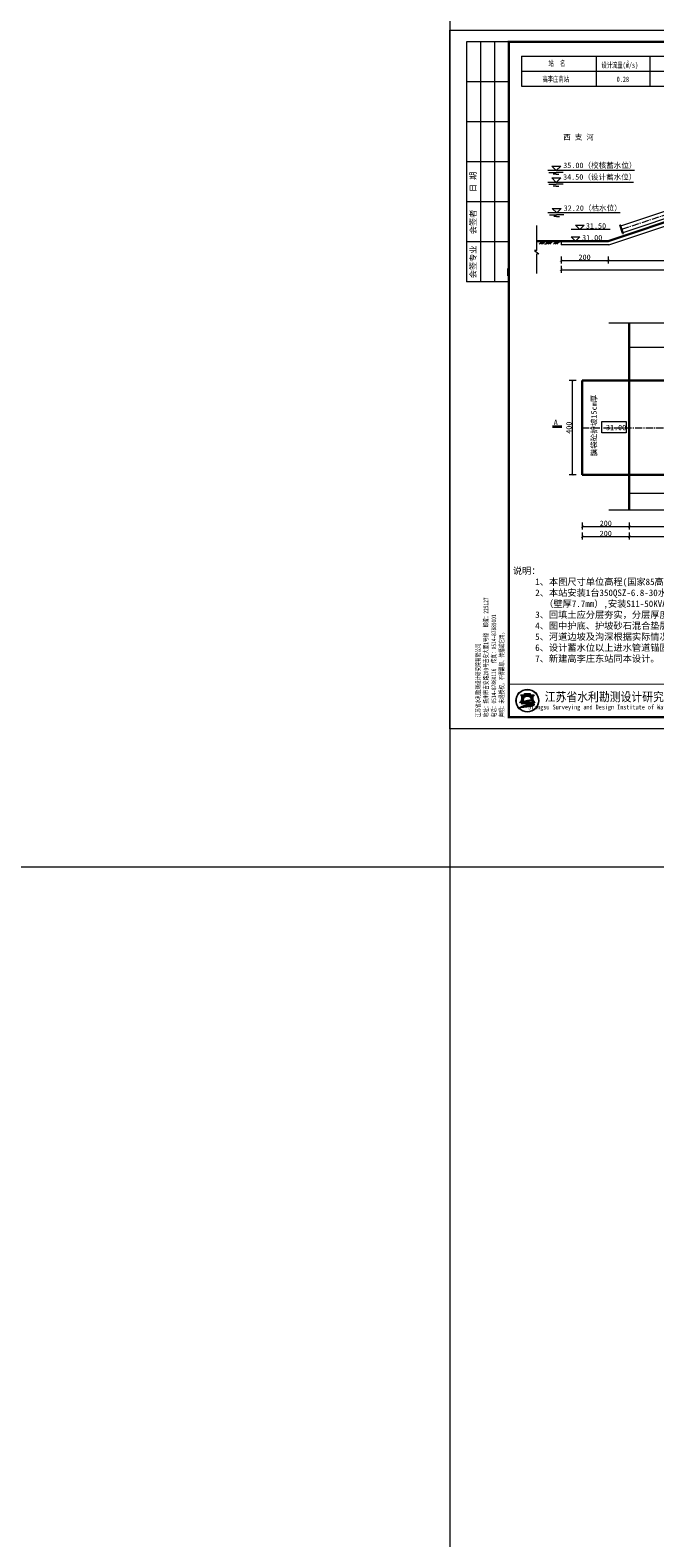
# Model space of a CAD drawing. Extents: x -27255 to 1448651, y 31034 to 8081248.
# Tile 509 of 580: x 582848 to 583114, y 3869476 to 3870117. Entities that reach past the tile are written whole.
import ezdxf
from ezdxf.enums import TextEntityAlignment as Align

# ---------------------------------------------------------------- set-up
doc = ezdxf.new("R2010")
doc.units = 0
doc.header["$PDMODE"] = 32
doc.header["$PDSIZE"] = 0.2
doc.linetypes.add('CENTER2', pattern=[1.125, 0.75, -0.125, 0.125, -0.125])
doc.layers.get('0').update_dxf_attribs({"linetype": 'CONTINUOUS'})
doc.layers.get('Defpoints').update_dxf_attribs({"linetype": 'CONTINUOUS'})
for name, color, linetype, lineweight in [('0.09标注线', 3, 'CONTINUOUS', 9), ('0.13填充', 8, 'CONTINUOUS', 9), ('0.13文字', 3, 'CONTINUOUS', 13), ('0.30粗线', 7, 'CONTINUOUS', 30), ('图框', 7, 'CONTINUOUS', 20), ('地涵轮廓线', 130, 'CONTINUOUS', 35), ('细实线', 3, 'CONTINUOUS', 20)]:
    doc.layers.add(name, color=color, linetype=linetype, lineweight=lineweight)
doc.styles.add('-仿宋_GB2312', font='FangSong_GB2312.ttf')
doc.styles.add('LYJFS', font='times.ttf', dxfattribs={"width": 0.7})
doc.styles.get("Standard").update_dxf_attribs({"font": 'rs.shx', "bigfont": 'hztxt.shx'})
doc.styles.add('仿宋', font='FangSong_GB2312.ttf', dxfattribs={"width": 0.7})
doc.styles.add('宋体', font='FangSong_GB2312.ttf')
doc.dimstyles.get("Standard").update_dxf_attribs({"dimtxt": 0.18, "dimasz": 0.18, "dimexe": 0.18, "dimexo": 0.0625, "dimgap": 0.09, "dimtad": 0, "dimtih": 1, "dimtoh": 1, "dimdec": 4, "dimzin": 0, "dimdsep": 46, "dimtxsty": 'Standard', "dimcen": 0.09, "dimadec": 0, "dimazin": 0, "dimtfac": 1, "dimtdec": 4, "dimtofl": 0, "dimtmove": 0, "dimatfit": 3, "dimfxl": 1, "dimtolj": 1, "dimtzin": 0, "dimarcsym": 0})

# ---------------------------------------------------------------- blocks, each defined once
blk = doc.blocks.new('_ARCHTICK')
at = {"color": 0, "linetype": 'ByBlock', "const_width": 0.15}
blk.add_lwpolyline([(-0.5, -0.5), (0.5, 0.5)], dxfattribs=at)
blk = doc.blocks.new('*D1568')
at = {"layer": '0.13文字', "color": 0, "lineweight": 9}
for p, q in [((583080.5285792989, 3869967.707401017), (583077.5785792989, 3869967.707401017)), ((583078.8285792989, 3869967.707401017), (583078.8285792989, 3869927.707401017)), ((583080.5285792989, 3869927.707401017), (583077.5785792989, 3869927.707401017))]:
    blk.add_line(p, q, dxfattribs=at)
at = {"layer": 'Defpoints', "color": 0, "lineweight": 13}
for p in [(583083.155248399, 3869967.707401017), (583078.8285792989, 3869927.707401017), (583083.1555238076, 3869927.707401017)]:
    blk.add_point(p, dxfattribs=at)
at = {"layer": '0.13文字', "color": 0, "lineweight": 9}
for p, rotation in [((583078.8285792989, 3869967.707401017), 90), ((583078.8285792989, 3869927.707401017), 270)]:
    blk.add_blockref('_ARCHTICK', p, dxfattribs=dict(at, rotation=rotation))
at = {"layer": '0.13文字', "color": 0, "lineweight": 13, "insert": (583077.4785792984, 3869947.707401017), "char_height": 2.3, "attachment_point": 5, "rotation": 90, "style": '-仿宋_GB2312'}
blk.add_mtext('\\A1;400', dxfattribs=at)
blk = doc.blocks.new('d4trtg')
h = blk.add_hatch(color=152)
h.dxf.hatch_style = 1
h.paths.add_polyline_path([(654246.3193193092, 3899725.409078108, 1), (654149.4769673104, 3899725.409078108, 1)])
h.paths.add_polyline_path([(654244.689577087, 3899725.409078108, 1), (654151.1067095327, 3899725.409078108, 1)], flags=16)
h = blk.add_hatch(color=152)
h.dxf.hatch_style = 1
edge = h.paths.add_edge_path()
edge.add_arc((654216.7300615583, 3899701.144012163), 14.62686968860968, 43.31770961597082, 70.37003522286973)
edge.add_arc((654202.9245894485, 3899662.43781051), 55.72140833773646, 70.37003522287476, 84.52854590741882)
edge.add_arc((654197.052297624, 3899601.131590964), 117.3082280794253, 84.5285459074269, 95.17746754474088)
edge.add_arc((654198.4691254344, 3899704.113250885), 18.32576248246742, 111.7965680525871, 130.9174013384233, ccw=False)
edge.add_arc((654217.4394684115, 3899656.675769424), 69.41576698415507, 98.84274785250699, 111.79656805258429, ccw=False)
edge.add_arc((654228.1102754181, 3899588.085080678), 138.8315339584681, 95.21036804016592, 98.84274785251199, ccw=False)
edge.add_ellipse((654197.8981433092, 3899728.334977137), major_axis=(-17.7501498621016, 0), ratio=0.8776980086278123, start_angle=172.6538623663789, end_angle=176.9129867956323)
edge.add_arc((654213.8325542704, 3899624.955280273), 102.5563365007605, 88.99992913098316, 98.52267106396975)
edge.add_arc((654209.8965974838, 3899651.220285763), 75.99805588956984, 98.5226710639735, 116.8491039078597)
edge.add_arc((654181.1331357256, 3899708.041207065), 12.31168505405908, 116.8491039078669, 139.2900683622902)
edge.add_arc((654173.2830714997, 3899714.795695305), 1.955690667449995, 139.2900683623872, 263.050638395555)
edge.add_arc((654175.1158058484, 3899729.831970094), 17.10324739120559, 263.0506383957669, 272.136251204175)
edge.add_arc((654186.8001782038, 3899416.594006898), 296.3525647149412, 88.46268833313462, 92.13625120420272, ccw=False)
edge.add_arc((654193.3818121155, 3899661.833379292), 51.02489061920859, 68.07113774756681, 88.46268833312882, ccw=False)
edge.add_arc((654234.506227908, 3899496.08092722), 214.2253735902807, 95.91294384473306, 98.79521578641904)
edge.add_arc((654220.8241236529, 3899584.51078353), 124.7433113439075, 98.79521578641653, 117.8496747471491)
edge.add_arc((654806.2087627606, 3897318.850026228), 2461.597634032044, 104.7703900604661, 105.15790668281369, ccw=False)
edge.add_line((654178.6340996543, 3899699.104834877), (654170.5934602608, 3899695.844113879))
edge.add_arc((654384.3496151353, 3898723.49134639), 995.5709910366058, 100.90627282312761, 102.39834375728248, ccw=False)
edge.add_line((654195.9846486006, 3899701.080338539), (654189.8745459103, 3899699.193213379))
edge.add_arc((654166.7652083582, 3899985.305806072), 287.044347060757, 274.6177604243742, 279.6944367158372)
edge.add_arc((654207.3949546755, 3899747.472955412), 45.76599921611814, 279.694436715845, 287.6119267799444)
edge.add_arc((654216.243616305, 3899719.598572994), 16.52082853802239, 287.6119267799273, 311.5140981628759)
edge.add_arc((654225.3686800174, 3899709.289677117), 2.753471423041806, 311.5140981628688, 403.3177096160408)
edge = h.paths.add_edge_path()
edge.add_arc((654242.1391779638, 3899736.786777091), 20.67819482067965, 138.9741968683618, 204.1180883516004, ccw=False)
edge.add_line((654226.5392573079, 3899750.359920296), (654209.5567490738, 3899750.359920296))
edge.add_line((654209.5567490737, 3899750.359920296), (654209.5567490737, 3899756.23053299))
edge.add_line((654209.5567490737, 3899756.23053299), (654186.2395375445, 3899756.23053299))
edge.add_line((654186.2395375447, 3899756.23053299), (654186.2395375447, 3899750.359920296))
edge.add_line((654186.2395375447, 3899750.359920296), (654169.2570293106, 3899750.359920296))
edge.add_arc((654153.6571086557, 3899736.786777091), 20.67819482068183, -24.118088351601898, 41.0258031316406, ccw=False)
edge.add_arc((654138.2813983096, 3899743.670490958), 37.52449961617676, 314.34412131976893, 335.8819116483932, ccw=False)
edge.add_arc((654157.8406418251, 3899747.198545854), 31.08765203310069, 282.3877277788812, 290.1465811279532)
edge.add_arc((654127.1774852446, 3899830.778947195), 120.1152469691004, 290.1465811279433, 296.6495194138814)
edge.add_ellipse((654197.8981433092, 3899728.334977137), major_axis=(-17.7501498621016, 0), ratio=0.8776980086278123, start_angle=176.9129867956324, end_angle=378.37473811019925, ccw=False)
edge.add_ellipse((654197.8981433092, 3899728.334977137), major_axis=(-17.7501498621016, 0), ratio=0.8776980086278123, start_angle=172.653862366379, end_angle=176.9129867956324, ccw=False)
edge.add_ellipse((654197.8981433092, 3899728.334977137), major_axis=(-17.7501498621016, 0), ratio=0.8776980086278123, start_angle=161.6252618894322, end_angle=172.653862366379, ccw=False)
edge.add_arc((654268.6188013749, 3899830.778947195), 120.1152469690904, 243.3504805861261, 249.853418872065)
edge.add_arc((654237.9556447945, 3899747.198545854), 31.08765203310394, 249.8534188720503, 257.61227222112)
edge.add_arc((654257.5148883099, 3899743.670490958), 37.52449961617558, 204.1180883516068, 225.6558786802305, ccw=False)
at = {"lineweight": 0}
for p, q in [((653868.4004973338, 3899605.327936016), (653868.4004973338, 3902577.336202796)), ((653868.4004973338, 3902577.336202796), (658071.2404705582, 3902577.336202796)), ((658071.2404705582, 3902577.336202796), (658071.2404705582, 3899605.327936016)), ((658021.2066613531, 3899725.409078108), (655949.806960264, 3899725.409078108)), ((658071.2404705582, 3899605.327936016), (653868.4004973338, 3899605.327936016))]:
    blk.add_line(p, q, dxfattribs=at)
for p, q in [((654118.5695433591, 3902527.302393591), (653938.4478302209, 3902527.302393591)), ((653938.4478302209, 3902527.302393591), (653938.4478302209, 3901506.612685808)), ((653998.488401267, 3902527.302393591), (653998.488401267, 3901506.612685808)), ((654058.528972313, 3902527.302393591), (654058.528972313, 3901506.612685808)), ((654118.5695433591, 3902357.187442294), (653938.4478302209, 3902357.187442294)), ((654118.5695433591, 3902187.072490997), (653938.4478302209, 3902187.072490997)), ((654118.5695433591, 3902016.9575397), (653938.4478302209, 3902016.9575397)), ((654118.5695433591, 3901846.842588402), (653938.4478302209, 3901846.842588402)), ((654118.5695433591, 3901676.727637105), (653938.4478302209, 3901676.727637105)), ((654118.5695433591, 3901506.612685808), (653938.4478302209, 3901506.612685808)), ((655049.1983945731, 3899795.456410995), (655049.1983945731, 3899655.361745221)), ((655399.4350590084, 3899795.456410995), (655399.4350590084, 3899655.361745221)), ((655949.806960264, 3899795.456410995), (655949.806960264, 3899655.361745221)), ((656209.9827681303, 3899795.456410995), (656209.9827681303, 3899655.361745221)), ((656400.1112431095, 3899795.456410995), (656400.1112431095, 3899655.361745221)), ((656590.2397180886, 3899795.456410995), (656590.2397180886, 3899655.361745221)), ((656780.3681930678, 3899795.456410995), (656780.3681930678, 3899655.361745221)), ((656970.496668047, 3899795.456410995), (656970.496668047, 3899655.361745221)), ((657160.6251430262, 3899795.456410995), (657160.6251430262, 3899655.361745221)), ((657350.7536180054, 3899795.456410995), (657350.7536180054, 3899655.361745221)), ((657530.8753311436, 3899795.456410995), (657530.8753311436, 3899655.361745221)), ((657700.9902824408, 3899725.409078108), (657700.9902824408, 3899655.361745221))]:
    blk.add_line(p, q)
at = {"lineweight": 0, "const_width": 10.0067618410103}
blk.add_lwpolyline([(654118.5695433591, 3902527.302393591), (658021.2066613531, 3902527.302393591), (658021.2066613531, 3899655.361745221), (654118.5695433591, 3899655.361745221)], close=True, dxfattribs=at)
at = {"lineweight": 0, "const_width": 4.002704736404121}
blk.add_lwpolyline([(658021.2066613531, 3899795.456410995), (654118.5695433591, 3899795.456410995)], dxfattribs=at)
at = {"color": 152}
for points in [[(654181.0529832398, 3899723.423913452, -0.02838203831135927), (654168.5479460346, 3899718.013005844, -0.03386732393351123), (654164.5097554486, 3899716.834668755, 0.09425397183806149), (654172.5302050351, 3899728.337281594, 0.2921547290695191), (654169.2570293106, 3899750.359920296), (654186.2395375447, 3899750.359920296), (654186.2395375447, 3899756.23053299), (654209.5567490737, 3899756.23053299), (654209.5567490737, 3899750.359920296), (654226.5392573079, 3899750.359920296, 0.29215472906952), (654223.2660815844, 3899728.337281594, 0.09425397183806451), (654231.2865311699, 3899716.834668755, -0.03386732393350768), (654227.2483405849, 3899718.013005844, -0.02838203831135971), (654214.7433033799, 3899723.423913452)], [(654215.6225359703, 3899727.495994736, 0.04157472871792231), (654198.6336295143, 3899726.379117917, 0.08013502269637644), (654175.5726574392, 3899719.025681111, 0.09823132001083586), (654171.8006163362, 3899716.071255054, 0.599439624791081), (654173.0464484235, 3899712.85437217, 0.03966424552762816), (654175.7533461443, 3899712.7406093, -0.01603031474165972), (654194.7507043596, 3899712.839904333, -0.08921046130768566), (654212.4373190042, 3899709.166529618, 0.01257694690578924), (654201.7504573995, 3899707.787257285, 0.08333285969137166), (654162.549863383, 3899694.805861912, -0.001690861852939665), (654178.6340996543, 3899699.104834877), (654170.5934602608, 3899695.844113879, -0.006510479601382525), (654195.9846486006, 3899701.080338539), (654189.8745459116, 3899699.193213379, 0.02215480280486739), (654215.101659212, 3899702.360502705, 0.03456031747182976), (654221.242295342, 3899703.852113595, 0.1046726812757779), (654227.1936927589, 3899707.227897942, 0.4234638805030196), (654227.3719977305, 3899711.178677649, 0.1185893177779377), (654221.6438736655, 3899714.920795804, 0.06185687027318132), (654208.2376153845, 3899717.905342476, 0.04649815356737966), (654186.4662944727, 3899717.961197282, -0.08362449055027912), (654191.6645458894, 3899721.128869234, -0.05658197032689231), (654206.7686614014, 3899725.266458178, -0.01585057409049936), (654215.5025964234, 3899726.342960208)]]:
    blk.add_lwpolyline(points, format="xyb", dxfattribs=at)
for radius in [48.42117599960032, 46.79143377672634]:
    blk.add_circle((654197.8981433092, 3899725.409078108), radius, dxfattribs=at)
blk.add_arc((654217.4394684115, 3899656.675769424), 69.41576698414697, 98.8427478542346, 111.796568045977, dxfattribs=at)
for start_param, end_param in [(2.820892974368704, 6.603884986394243), (3.013378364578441, 3.087714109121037)]:
    blk.add_ellipse((654197.8981433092, 3899728.334977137), major_axis=(-17.7501498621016, 0), ratio=0.8776980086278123, start_param=start_param, end_param=end_param, dxfattribs=at)
at = {"style": '宋体'}
for s, height, width, p in [('江苏省水利勘测设计研究院有限公司', 37.52535690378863, 0.9, (654640.1952124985, 3899742.929376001)), ('丰县四联河灌区节水配套改造项目', 18.01217131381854, 0.75, (655225.535190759, 3899732.299860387)), ('Jiangsu Surveying and Design Institute of Water Resources Co., Ltd.', 20.0135236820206, 0.8, (654638.4727689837, 3899695.522921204))]:
    blk.add_text(s, height=height, dxfattribs=dict(at, width=width)).set_placement(p, align=Align.MIDDLE)
at = {"style": 'LYJFS'}
for s, p in [('（阶段）', (656038.2059940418, 3899760.432744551)), ('（专业）', (656038.2059940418, 3899690.385411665))]:
    blk.add_text(s, height=25.01690460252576, dxfattribs=at).set_placement(p, align=Align.MIDDLE_CENTER)
at = {"style": '仿宋'}
blk.add_text('2018.05', height=25.01690460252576, dxfattribs=at).set_placement((657440.8144745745, 3899690.385411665), align=Align.MIDDLE)
at = {"rotation": 90}
for s, insert, char_height, attachment_point, style in [('日 期', (653968.468115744, 3901931.900064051), 25.01690460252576, 5, '宋体'), ('会签者', (653968.468115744, 3901761.785112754), 25.01690460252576, 5, '宋体'), ('会签专业', (653968.468115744, 3901591.670161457), 25.01690460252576, 5, '宋体'), ('江苏省水利勘测设计研究院有限公司\\P地址：扬州市吉安路209号吉安大厦1号楼  邮编：225127\\P电话：0514-87860116  传真：0514-87889101\\P声明：未经授权，不得翻印、传播或它用。', (654101.5093347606, 3899654.544439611), 20.0135236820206, 7, '仿宋')]:
    blk.add_mtext(s, dxfattribs=dict(at, insert=insert, char_height=char_height, attachment_point=attachment_point, style=style))
at = {"char_height": 25.01690460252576, "attachment_point": 5, "style": '宋体'}
for s, insert in [('设计', (656143.9596908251, 3899760.432744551)), ('批 准', (656305.0470056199, 3899760.432744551)), ('核 定', (656494.550057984, 3899760.154778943)), ('审 查', (656684.609041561, 3899760.165426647)), ('校 核', (656875.0849735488, 3899760.865852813)), ('设 计', (657065.2829399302, 3899761.366681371)), ('制 图', (657254.8554836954, 3899760.211836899)), ('日 期', (657440.8144745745, 3899760.432744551)), ('甲级设计证书编号A132012666', (657776.0409962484, 3899760.432744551)), ('部分', (656143.9596908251, 3899690.385411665)), ('图 号', (657615.9328067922, 3899690.385411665))]:
    blk.add_mtext(s, dxfattribs=dict(at, insert=insert))

msp = doc.modelspace()

# ---------------------------------------------------------------- hatches: boundary and pattern name
at = {"layer": '0.13填充'}
h = msp.add_hatch(color=7, dxfattribs=at)
edge = h.paths.add_edge_path()
edge.add_ellipse((583068.2395078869, 3870027.180045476), major_axis=(0, -0.733254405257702), ratio=0.964264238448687, start_angle=280.8772955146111, end_angle=439.1227044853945)
edge.add_line((583068.9338557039, 3870027.041675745), (583067.54516007, 3870027.041675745))
h = msp.add_hatch(color=7, dxfattribs=at)
edge = h.paths.add_edge_path()
edge.add_ellipse((583071.3495523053, 3870027.180045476), major_axis=(0, -0.733254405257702), ratio=0.964264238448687, start_angle=280.8772955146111, end_angle=439.1227044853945)
edge.add_line((583072.0439001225, 3870027.041675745), (583070.6552044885, 3870027.041675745))

# ---------------------------------------------------------------- linework, layer by layer
at = {"layer": '0.09标注线'}
for p, q in [((583057.2928747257, 3870105.674868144), (583265.6071270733, 3870105.674868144)), ((583057.2928747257, 3870105.674868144), (583057.2928747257, 3870092.999868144)), ((583057.2928747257, 3870099.337368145), (583265.6071270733, 3870099.337368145)), ((583057.2928747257, 3870092.999868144), (583265.6071270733, 3870092.999868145))]:
    msp.add_line(p, q, dxfattribs=at)
at = {"layer": '0.09标注线', "color": 3, "lineweight": 13}
for p, q in [((583105.3541009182, 3870057.041675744), (583068.4983679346, 3870057.041675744)), ((583070.1614349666, 3870058.961134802), (583072.0808940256, 3870057.041675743)), ((583070.1614349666, 3870058.961134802), (583074.0003530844, 3870058.961134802)), ((583072.0808940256, 3870057.041675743), (583074.0003530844, 3870058.961134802)), ((583104.8869731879, 3870052.041675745), (583068.4983679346, 3870052.041675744)), ((583069.00108933, 3870056.27267108), (583072.044976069, 3870056.27267108)), ((583069.001089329, 3870051.272671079), (583072.0449760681, 3870051.272671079)), ((583070.1614349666, 3870053.961134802), (583072.0808940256, 3870052.041675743)), ((583070.1614349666, 3870053.961134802), (583074.0003530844, 3870053.961134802)), ((583072.044976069, 3870055.470787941), (583070.8569681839, 3870055.470787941)), ((583072.0449760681, 3870050.47078794), (583070.856968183, 3870050.47078794)), ((583075.0888628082, 3870056.27267108), (583072.044976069, 3870056.27267108)), ((583072.044976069, 3870055.470787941), (583073.2329839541, 3870055.470787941)), ((583075.0888628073, 3870051.272671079), (583072.0449760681, 3870051.272671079)), ((583072.0449760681, 3870050.47078794), (583073.2329839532, 3870050.47078794)), ((583072.0808940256, 3870052.041675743), (583074.0003530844, 3870053.961134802)), ((583099.2496306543, 3870039.041675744), (583068.5686308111, 3870039.041675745)), ((583069.2241214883, 3870038.272671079), (583072.2680082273, 3870038.272671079)), ((583070.3844671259, 3870040.961134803), (583072.3039261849, 3870039.041675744)), ((583070.3844671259, 3870040.961134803), (583074.2233852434, 3870040.961134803)), ((583072.2680082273, 3870037.47078794), (583071.0800003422, 3870037.47078794)), ((583075.3118949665, 3870038.272671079), (583072.2680082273, 3870038.272671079)), ((583072.2680082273, 3870037.47078794), (583073.4560161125, 3870037.47078794)), ((583072.3039261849, 3870039.041675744), (583074.2233852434, 3870040.961134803))]:
    msp.add_line(p, q, dxfattribs=at)
at = {"layer": '0.09标注线', "color": 7, "linetype": 'Continuous', "lineweight": 13}
for p, q in [((583063.8072869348, 3870023.062993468), (583063.8072869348, 3870033.737510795)), ((583063.8072869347, 3870013.27748879), (583063.8072869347, 3870021.697703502)), ((583094.476491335, 3869992.295320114), (583229.7712085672, 3869992.295320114)), ((583094.476491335, 3869912.802550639), (583229.7712085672, 3869912.802550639))]:
    msp.add_line(p, q, dxfattribs=at)
at = {"layer": '0.09标注线', "color": 7, "ltscale": 0.005}
for p, q in [((583062.8750478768, 3870023.062993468), (583064.7395259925, 3870021.697703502)), ((583063.8072869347, 3870023.062993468), (583062.8750478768, 3870023.062993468)), ((583064.7395259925, 3870021.697703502), (583063.8072869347, 3870021.697703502))]:
    msp.add_line(p, q, dxfattribs=at)
at = {"layer": '0.09标注线', "color": 7, "linetype": 'Continuous', "lineweight": 35}
msp.add_line((583070.4647650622, 3869948.23484174), (583074.5067468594, 3869948.23484174), dxfattribs=at)
at = {"layer": '0.09标注线', "color": 7, "lineweight": 9, "elevation": -19.85966847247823}
msp.add_lwpolyline([(583091.4789135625, 3869950.362682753), (583101.8304304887, 3869950.362682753), (583101.8304304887, 3869945.565048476), (583091.4789135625, 3869945.565048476)], close=True, dxfattribs=at)
at = {"layer": '0.13文字', "lineweight": 13}
for p, q in [((583026.8697264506, 3871338.129037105), (583026.8697264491, 3855111.179997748)), ((583051.3805491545, 3870015.35666259), (583051.3805491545, 3870012.35666259))]:
    msp.add_line(p, q, dxfattribs=at)
at = {"layer": '0.13文字', "linetype": 'Continuous', "lineweight": 13}
for p, q in [((583089.1046953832, 3870105.674868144), (583089.1046953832, 3870092.999868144)), ((583111.919695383, 3870105.674868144), (583111.919695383, 3870092.999868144)), ((583089.1046953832, 3870099.337368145), (583089.1046953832, 3870092.999868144)), ((583078.4811602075, 3870032.076942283), (583095.0163303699, 3870032.076942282)), ((583080.3324912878, 3870033.840269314), (583082.1310848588, 3870032.041675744)), ((583080.3324912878, 3870033.840269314), (583083.9296784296, 3870033.840269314)), ((583082.1310848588, 3870032.041675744), (583083.9296784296, 3870033.840269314)), ((583078.478288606, 3870028.840269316), (583080.276882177, 3870027.041675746)), ((583078.478288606, 3870028.840269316), (583082.0754757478, 3870028.840269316)), ((583080.276882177, 3870027.041675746), (583082.0754757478, 3870028.840269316)), ((583304.1546903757, 3869981.812179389), (583103.1546896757, 3869981.812179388)), ((583304.1546903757, 3869919.653747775), (583103.1546896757, 3869919.653747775)), ((582175.0028450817, 3869760.873653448), (587865.8902504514, 3869760.873653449))]:
    msp.add_line(p, q, dxfattribs=at)
at = {"layer": '0.13文字', "color": 1, "linetype": 'Continuous', "lineweight": 15}
for p, q in [((583099.5729883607, 3870033.591191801), (583278.5007393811, 3870093.23377547)), ((583100.5216716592, 3870030.745141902), (583279.4494226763, 3870090.387725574)), ((583099.0670239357, 3870033.844174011), (583099.4464972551, 3870033.970665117)), ((583100.2686894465, 3870030.239177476), (583099.0670239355, 3870033.844174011)), ((583100.6481627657, 3870030.365668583), (583099.4464972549, 3870033.970665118)), ((583100.2686894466, 3870030.239177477), (583100.6481627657, 3870030.365668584))]:
    msp.add_line(p, q, dxfattribs=at)
at = {"layer": '0.30粗线', "color": 7}
for p, q in [((583094.154689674, 3870027.041675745), (583304.1546896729, 3870097.041675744)), ((583094.1546896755, 3870027.041675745), (583063.8072869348, 3870027.041675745))]:
    msp.add_line(p, q, dxfattribs=at)
at = {"layer": '0.30粗线', "color": 4, "lineweight": 20}
for p, q in [((583094.3981061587, 3870025.541675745), (583280.1546894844, 3870087.460536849)), ((583074.1546896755, 3870027.041675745), (583074.1546896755, 3870025.541675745)), ((583094.3981061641, 3870025.541675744), (583074.1546896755, 3870025.541675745))]:
    msp.add_line(p, q, dxfattribs=at)
at = {"layer": '0.30粗线', "color": 7, "lineweight": 30}
for p, q in [((583103.1546896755, 3869992.295320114), (583103.1546896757, 3869912.802550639)), ((583083.155248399, 3869967.707401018), (583280.1550401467, 3869967.707401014)), ((583083.155248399, 3869967.707401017), (583083.1555238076, 3869927.707401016)), ((583083.1555238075, 3869927.707401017), (583280.1546578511, 3869927.707401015))]:
    msp.add_line(p, q, dxfattribs=at)
at = {"layer": '细实线', "color": 1, "linetype": 'CENTER2', "lineweight": 13, "ltscale": 4}
msp.add_line((583100.0473300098, 3870032.168166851), (583278.9750810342, 3870091.810750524), dxfattribs=at)
at = {"layer": '细实线', "color": 7, "ltscale": 5}
for p, q in [((583066.119861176, 3870027.041675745), (583064.778839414, 3870025.700653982)), ((583066.829456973, 3870027.041675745), (583065.4884352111, 3870025.700653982)), ((583067.5390527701, 3870027.041675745), (583066.1980310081, 3870025.700653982)), ((583069.2299055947, 3870027.041675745), (583067.8888838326, 3870025.700653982)), ((583069.9395013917, 3870027.041675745), (583068.5984796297, 3870025.700653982)), ((583070.6490971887, 3870027.041675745), (583069.3080754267, 3870025.700653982)), ((583072.3399500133, 3870027.041675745), (583070.9989282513, 3870025.700653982)), ((583073.0495458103, 3870027.041675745), (583071.7085240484, 3870025.700653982)), ((583073.7591416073, 3870027.041675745), (583072.4181198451, 3870025.700653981))]:
    msp.add_line(p, q, dxfattribs=at)
at = {"layer": '细实线', "color": 7, "linetype": 'CENTER2', "lineweight": 13, "ltscale": 4}
msp.add_line((583083.1553861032, 3869947.707401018), (583342.1546896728, 3869947.707401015), dxfattribs=at)
at = {"layer": '细实线', "color": 7, "lineweight": 20, "ltscale": 5, "start_tangent": (-0.9990642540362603, 0.04325062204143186), "end_tangent": (-0.99950576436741, -0.03143607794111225)}
msp.add_spline([(583068.2088322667, 3870026.450260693), (583067.9079872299, 3870026.334093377), (583067.8306367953, 3870026.20550642), (583067.7920973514, 3870026.031890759), (583067.6590548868, 3870025.870909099), (583067.4598936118, 3870025.770155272), (583067.0390481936, 3870025.700653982)], degree=3, dxfattribs=at)

# ---------------------------------------------------------------- block references
at = {"layer": '图框', "xscale": 0.09999999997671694, "yscale": 0.1000000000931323, "zscale": 0.1}
msp.add_blockref('d4trtg', (517640.0296919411, 3479859.05076811), dxfattribs=at)

# ---------------------------------------------------------------- texts
at = {"layer": '0.09标注线', "color": 3, "lineweight": 13, "char_height": 2.3, "attachment_point": 1, "style": '-仿宋_GB2312'}
for s, insert, width in [('西 支 河', (583075.0330305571, 3870072.441808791), 36.31441288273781), ('35.00（校核蓄水位）', (583075.0748338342, 3870060.441599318), 48.59974695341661), ('34.50（设计蓄水位）', (583075.0173925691, 3870055.479265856), 55.11849564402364), ('32.20（枯水位）', (583075.2462690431, 3870042.265385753), 33.30575964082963)]:
    msp.add_mtext(s, dxfattribs=dict(at, insert=insert, width=width))
at = {"layer": '0.09标注线', "color": 7, "insert": (583072.7513906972, 3869951.130273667, -32.24), "char_height": 2.3, "width": 2.3, "attachment_point": 3, "rotation": 3.1157156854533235e-08, "style": '-仿宋_GB2312'}
msp.add_mtext('A', dxfattribs=at)
at = {"layer": '0.09标注线', "color": 7, "lineweight": 9, "insert": (583093.2459089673, 3869948.93830197, -19.85966847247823), "char_height": 2.3, "width": 2.3, "attachment_point": 1, "style": '-仿宋_GB2312'}
msp.add_mtext('31.00', dxfattribs=at)
at = {"layer": '0.13文字', "linetype": 'Continuous', "lineweight": 13, "style": '-仿宋_GB2312', "width": 0.7}
for s, height, p in [('站  名', 2.3, (583068.7848867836, 3870101.507203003)), ('设计流量(m/s)', 2.3, (583091.335466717, 3870100.775240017)), ('3', 1.61, (583102.0334242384, 3870102.272499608)), ('高李庄南站 ', 2.3, (583066.2240528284, 3870094.800530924)), ('0.28', 2.3, (583097.7861547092, 3870094.728418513))]:
    msp.add_text(s, height=height, dxfattribs=at).set_placement(p)
at = {"layer": '0.13文字', "linetype": 'Continuous', "lineweight": 13, "char_height": 2.3, "width": 2.3, "attachment_point": 1, "style": '-仿宋_GB2312'}
for s, insert in [('31.50', (583084.6988034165, 3870034.680228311, -24.79999999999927)), ('31.00', (583083.0755346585, 3870029.651389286, -24.79999999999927))]:
    msp.add_mtext(s, dxfattribs=dict(at, insert=insert))
at = {"layer": '0.13文字', "linetype": 'Continuous', "lineweight": 13, "insert": (583086.9933995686, 3869935.501370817), "char_height": 2.3, "width": 33.70472795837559, "attachment_point": 1, "rotation": 90, "style": '-仿宋_GB2312'}
msp.add_mtext('膜袋砼护坡15cm厚', dxfattribs=at)
at = {"layer": '地涵轮廓线', "color": 7, "lineweight": 9, "insert": (583053.6303982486, 3869888.221785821), "char_height": 2.8, "width": 359.8678804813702, "attachment_point": 1, "style": '-仿宋_GB2312'}
msp.add_mtext('说明：\\P     1、本图尺寸单位高程(国家85高程基面）以米计，其余均以厘米计。\\P     2、本站安装1台350QSZ-6.8-30水泵,配套1台30KW电动机,进出水管采用DN35cm铸铁管\\P       （壁厚7.7mm）,安装S11-50KVA变压器1台。\\P     3、回填土应分层夯实，分层厚度≤30cm，压实度不小于0.93。\\P     4、图中护底、护坡砂石混合垫层为黄砂7.5cm，小石子7.5cm。\\P     5、河道边坡及沟深根据实际情况调整,出水渠道可据实调整。\\P     6、设计蓄水位以上进水管道锚固于膜袋砼上，河坡膜袋砼护坡如遇坑洼处，级配碎石找平。\\P     7、新建{\\C256;高李庄东站}同本设计。\\P\\P     ', dxfattribs=at)

# ---------------------------------------------------------------- dimensions: what is measured, and where the dimension line sits
at = {"layer": '0.13文字', "lineweight": 13}
for base, p1, p2 in [((583280.1546894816, 3870018.839286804), (583094.1546896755, 3870027.041675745), (583280.1546894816, 3870089.041675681)), ((583314.1546896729, 3870014.88530016), (583074.1546896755, 3870027.041675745), (583314.1546896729, 3870086.041675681)), ((583094.1546896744, 3870018.839286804), (583074.1546896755, 3870027.041675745), (583094.1546896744, 3870027.041675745)), ((583103.1546896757, 3869905.664483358), (583083.1555238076, 3869927.707401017), (583103.1546896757, 3869927.707401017)), ((583103.1546896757, 3869901.373710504), (583083.1555238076, 3869927.707401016), (583103.1546896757, 3869927.707401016)), ((583280.1546578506, 3869905.664483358), (583103.1546896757, 3869927.707401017), (583280.1546578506, 3869927.707343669)), ((583304.1546903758, 3869901.373710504), (583103.1546896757, 3869927.707401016), (583304.1546903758, 3869912.80255064))]:
    msp.add_linear_dim(base=base, p1=p1, p2=p2, dimstyle='Standard', override={"dimtxt": 2.3, "dimasz": 1, "dimexe": 1.25, "dimexo": 1.5, "dimgap": 0.2, "dimtad": 1, "dimtih": 0, "dimtoh": 0, "dimdec": 0, "dimlfac": 10, "dimtxsty": '-仿宋_GB2312', "dimblk": 'ARCHTICK', "dimtdec": 0, "dimtix": 1, "dimtofl": 1, "dimtmove": 2, "dimfxl": 1.7, "dimfxlon": 1, "dimlwd": 9, "dimlwe": 9}, dxfattribs=at).render()
dim = msp.add_linear_dim(base=(583078.8285792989, 3869927.707401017), p1=(583083.155248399, 3869967.707401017), p2=(583083.1555238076, 3869927.707401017), angle=90, dimstyle='Standard', override={"dimtxt": 2.3, "dimasz": 1, "dimexe": 1.25, "dimexo": 1.5, "dimgap": 0.2, "dimtad": 1, "dimtih": 0, "dimtoh": 0, "dimdec": 0, "dimlfac": 10, "dimtxsty": '-仿宋_GB2312', "dimblk": 'ARCHTICK', "dimtdec": 0, "dimtix": 1, "dimtofl": 1, "dimtmove": 2, "dimfxl": 1.7, "dimfxlon": 1, "dimlwd": 9, "dimlwe": 9}, dxfattribs=at)
dim.commit()
dim.dimension.update_dxf_attribs({"geometry": '*D1568', "text_midpoint": (583077.4785792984, 3869947.707401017)})

doc.saveas('drawing.dxf')
